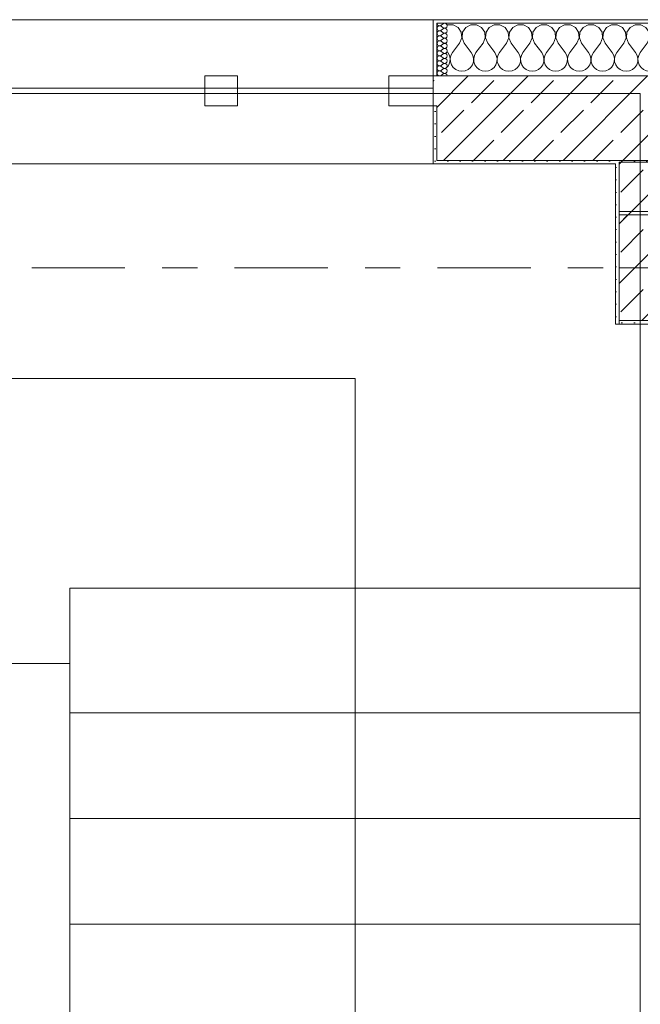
# Model space of a CAD drawing. Header units: metres. Extents: x -3.6 to 85.2, y -11 to 16.8.
# Tile 480 of 508: x 49.1 to 50.8, y 11.1 to 13.9. Entities that reach past the tile are written whole.
import ezdxf

# ---------------------------------------------------------------- set-up
doc = ezdxf.new("R2010")
doc.units = ezdxf.units.M
doc.header["$MEASUREMENT"] = 0
doc.linetypes.add('Achse', pattern=[0.2, 0.1, -0.05, 0, -0.05])
doc.linetypes.add('Strichlinie doppelt', pattern=[0.546806, 0.264583, -0.105833, 0.070556, -0.105833])
for name, color, linetype in [('451 - Universal.Achsen Raster', 7, 'Continuous'), ('604 - Struktur.Wand Aussen', 7, 'Continuous'), ('605 - Struktur.Wand Innen', 7, 'Continuous'), ('607 - Struktur.Stütze', 7, 'Continuous'), ('608 - Struktur.Träger', 7, 'Continuous'), ('610 - Struktur.Treppe_ Rampe', 7, 'Continuous'), ('613 - Struktur.Fassade', 7, 'Continuous')]:
    doc.layers.add(name, color=color, linetype=linetype)
pattern_1 = [(45, (0, 0), (-0.08485281, 0.08485281), []), (45, (-0.04243, 0.04243), (-0.08485281, 0.08485281), [0.09, -0.03])]
pattern_2 = [(45, (0, 0), (-0.01767767, 0.01767767), [0, -0.025])]
pattern_3 = [(0, (0, 0), (0, 0.08660254), [0, -0.05]), (0, (0.025, 0.0433), (0, 0.08660254), [0, -0.05])]

# ---------------------------------------------------------------- blocks, each defined once
blk = doc.blocks.new('*X78')
at = {"layer": '604 - Struktur.Wand Aussen', "color": 7, "linetype": 'Continuous', "lineweight": 5}
for p, q in [((50.3081, 13.8407), (50.292, 13.8407)), ((50.3224, 13.833), (50.3081, 13.8407)), ((50.3314, 13.8195), (50.3224, 13.833)), ((50.3442, 13.833), (50.3352, 13.8195)), ((50.3585, 13.8407), (50.3442, 13.833)), ((50.3748, 13.8407), (50.3585, 13.8407)), ((50.3891, 13.833), (50.3748, 13.8407)), ((50.3981, 13.8195), (50.3891, 13.833)), ((50.4109, 13.833), (50.4019, 13.8195)), ((50.4252, 13.8407), (50.4109, 13.833)), ((50.4415, 13.8407), (50.4252, 13.8407)), ((50.4558, 13.833), (50.4415, 13.8407)), ((50.4648, 13.8195), (50.4558, 13.833)), ((50.4776, 13.833), (50.4686, 13.8195)), ((50.4919, 13.8407), (50.4776, 13.833)), ((50.5081, 13.8407), (50.4919, 13.8407)), ((50.5224, 13.833), (50.5081, 13.8407)), ((50.5314, 13.8195), (50.5224, 13.833)), ((50.5442, 13.833), (50.5352, 13.8195)), ((50.5585, 13.8407), (50.5442, 13.833)), ((50.5748, 13.8407), (50.5585, 13.8407)), ((50.5891, 13.833), (50.5748, 13.8407)), ((50.5981, 13.8195), (50.5891, 13.833)), ((50.6109, 13.833), (50.6019, 13.8195)), ((50.6252, 13.8407), (50.6109, 13.833)), ((50.6415, 13.8407), (50.6252, 13.8407)), ((50.6558, 13.833), (50.6415, 13.8407)), ((50.6648, 13.8195), (50.6558, 13.833)), ((50.6776, 13.833), (50.6686, 13.8195)), ((50.6919, 13.8407), (50.6776, 13.833)), ((50.7081, 13.8407), (50.6919, 13.8407)), ((50.7224, 13.833), (50.7081, 13.8407)), ((50.7314, 13.8195), (50.7224, 13.833)), ((50.7442, 13.833), (50.7352, 13.8195)), ((50.7585, 13.8407), (50.7442, 13.833)), ((50.7748, 13.8407), (50.7585, 13.8407)), ((50.7891, 13.833), (50.7748, 13.8407)), ((50.7981, 13.8195), (50.7891, 13.833)), ((50.8109, 13.833), (50.8019, 13.8195)), ((50.8252, 13.8407), (50.8109, 13.833)), ((50.8415, 13.8407), (50.8252, 13.8407)), ((50.8558, 13.833), (50.8415, 13.8407)), ((50.8648, 13.8195), (50.8558, 13.833)), ((50.8776, 13.833), (50.8686, 13.8195)), ((50.8919, 13.8407), (50.8776, 13.833)), ((50.9081, 13.8407), (50.8919, 13.8407)), ((50.9224, 13.833), (50.9081, 13.8407)), ((50.9314, 13.8195), (50.9224, 13.833)), ((50.9442, 13.833), (50.9352, 13.8195)), ((50.9585, 13.8407), (50.9442, 13.833)), ((50.9748, 13.8407), (50.9585, 13.8407)), ((50.9891, 13.833), (50.9748, 13.8407)), ((50.9981, 13.8195), (50.9891, 13.833)), ((51.0109, 13.833), (51.0019, 13.8195)), ((51.0252, 13.8407), (51.0109, 13.833)), ((51.0415, 13.8407), (51.0252, 13.8407)), ((51.0558, 13.833), (51.0415, 13.8407)), ((51.0648, 13.8195), (51.0558, 13.833)), ((51.0776, 13.833), (51.0686, 13.8195)), ((51.0919, 13.8407), (51.0776, 13.833)), ((51.1081, 13.8407), (51.0919, 13.8407)), ((51.1224, 13.833), (51.1081, 13.8407)), ((51.1314, 13.8195), (51.1224, 13.833)), ((51.1442, 13.833), (51.1352, 13.8195)), ((51.1585, 13.8407), (51.1442, 13.833)), ((51.1748, 13.8407), (51.1585, 13.8407)), ((51.1891, 13.833), (51.1748, 13.8407)), ((51.1981, 13.8195), (51.1891, 13.833)), ((51.2109, 13.833), (51.2019, 13.8195)), ((51.2252, 13.8407), (51.2109, 13.833)), ((51.2415, 13.8407), (51.2252, 13.8407)), ((51.2558, 13.833), (51.2415, 13.8407)), ((51.2648, 13.8195), (51.2558, 13.833)), ((51.2776, 13.833), (51.2686, 13.8195)), ((51.2919, 13.8407), (51.2776, 13.833)), ((51.3081, 13.8407), (51.2919, 13.8407)), ((51.3224, 13.833), (51.3081, 13.8407)), ((51.3314, 13.8195), (51.3224, 13.833)), ((51.3442, 13.833), (51.3352, 13.8195)), ((51.3585, 13.8407), (51.3442, 13.833)), ((51.3748, 13.8407), (51.3585, 13.8407)), ((51.3891, 13.833), (51.3748, 13.8407)), ((51.3981, 13.8195), (51.3891, 13.833)), ((51.4109, 13.833), (51.4019, 13.8195)), ((51.4252, 13.8407), (51.4109, 13.833)), ((51.4415, 13.8407), (51.4252, 13.8407)), ((51.4558, 13.833), (51.4415, 13.8407)), ((51.4648, 13.8195), (51.4558, 13.833)), ((51.4776, 13.833), (51.4686, 13.8195)), ((51.4919, 13.8407), (51.4776, 13.833)), ((51.5081, 13.8407), (51.4919, 13.8407)), ((51.5224, 13.833), (51.5081, 13.8407)), ((51.525, 13.8291), (51.5224, 13.833)), ((50.3267, 13.7883), (50.333, 13.8033)), ((50.333, 13.8033), (50.3314, 13.8195)), ((50.3352, 13.8195), (50.3337, 13.8033)), ((50.3337, 13.8033), (50.34, 13.7883)), ((50.3933, 13.7883), (50.3996, 13.8033)), ((50.3996, 13.8033), (50.3981, 13.8195)), ((50.4019, 13.8195), (50.4004, 13.8033)), ((50.4004, 13.8033), (50.4067, 13.7883)), ((50.46, 13.7883), (50.4663, 13.8033)), ((50.4663, 13.8033), (50.4648, 13.8195)), ((50.4686, 13.8195), (50.467, 13.8033)), ((50.467, 13.8033), (50.4733, 13.7883)), ((50.5267, 13.7883), (50.533, 13.8033)), ((50.533, 13.8033), (50.5314, 13.8195)), ((50.5352, 13.8195), (50.5337, 13.8033)), ((50.5337, 13.8033), (50.54, 13.7883)), ((50.5933, 13.7883), (50.5996, 13.8033)), ((50.5996, 13.8033), (50.5981, 13.8195)), ((50.6019, 13.8195), (50.6004, 13.8033)), ((50.6004, 13.8033), (50.6067, 13.7883)), ((50.66, 13.7883), (50.6663, 13.8033)), ((50.6663, 13.8033), (50.6648, 13.8195)), ((50.6686, 13.8195), (50.667, 13.8033)), ((50.667, 13.8033), (50.6733, 13.7883)), ((50.7267, 13.7883), (50.733, 13.8033)), ((50.733, 13.8033), (50.7314, 13.8195)), ((50.7352, 13.8195), (50.7337, 13.8033)), ((50.7337, 13.8033), (50.74, 13.7883)), ((50.7933, 13.7883), (50.7996, 13.8033)), ((50.7996, 13.8033), (50.7981, 13.8195)), ((50.8019, 13.8195), (50.8004, 13.8033)), ((50.8004, 13.8033), (50.8067, 13.7883)), ((50.86, 13.7883), (50.8663, 13.8033)), ((50.8663, 13.8033), (50.8648, 13.8195)), ((50.8686, 13.8195), (50.867, 13.8033)), ((50.867, 13.8033), (50.8733, 13.7883)), ((50.9267, 13.7883), (50.933, 13.8033)), ((50.933, 13.8033), (50.9314, 13.8195)), ((50.9352, 13.8195), (50.9337, 13.8033)), ((50.9337, 13.8033), (50.94, 13.7883)), ((50.9933, 13.7883), (50.9996, 13.8033)), ((50.9996, 13.8033), (50.9981, 13.8195)), ((51.0019, 13.8195), (51.0004, 13.8033)), ((51.0004, 13.8033), (51.0067, 13.7883)), ((51.06, 13.7883), (51.0663, 13.8033)), ((51.0663, 13.8033), (51.0648, 13.8195)), ((51.0686, 13.8195), (51.067, 13.8033)), ((51.067, 13.8033), (51.0733, 13.7883)), ((51.1267, 13.7883), (51.133, 13.8033)), ((51.133, 13.8033), (51.1314, 13.8195)), ((51.1352, 13.8195), (51.1337, 13.8033)), ((51.1337, 13.8033), (51.14, 13.7883)), ((51.1933, 13.7883), (51.1996, 13.8033)), ((51.1996, 13.8033), (51.1981, 13.8195)), ((51.2019, 13.8195), (51.2004, 13.8033)), ((51.2004, 13.8033), (51.2067, 13.7883)), ((51.26, 13.7883), (51.2663, 13.8033)), ((51.2663, 13.8033), (51.2648, 13.8195)), ((51.2686, 13.8195), (51.267, 13.8033)), ((51.267, 13.8033), (51.2733, 13.7883)), ((51.3267, 13.7883), (51.333, 13.8033)), ((51.333, 13.8033), (51.3314, 13.8195)), ((51.3352, 13.8195), (51.3337, 13.8033)), ((51.3337, 13.8033), (51.34, 13.7883)), ((51.3933, 13.7883), (51.3996, 13.8033)), ((51.3996, 13.8033), (51.3981, 13.8195)), ((51.4019, 13.8195), (51.4004, 13.8033)), ((51.4004, 13.8033), (51.4067, 13.7883)), ((51.46, 13.7883), (51.4663, 13.8033)), ((51.4663, 13.8033), (51.4648, 13.8195)), ((51.4686, 13.8195), (51.467, 13.8033)), ((51.467, 13.8033), (51.4733, 13.7883)), ((50.3267, 13.7883), (50.3067, 13.7617)), ((50.34, 13.7883), (50.36, 13.7617)), ((50.3933, 13.7883), (50.3733, 13.7617)), ((50.4067, 13.7883), (50.4267, 13.7617)), ((50.46, 13.7883), (50.44, 13.7617)), ((50.4733, 13.7883), (50.4933, 13.7617)), ((50.5267, 13.7883), (50.5067, 13.7617)), ((50.54, 13.7883), (50.56, 13.7617)), ((50.5933, 13.7883), (50.5733, 13.7617)), ((50.6067, 13.7883), (50.6267, 13.7617)), ((50.66, 13.7883), (50.64, 13.7617)), ((50.6733, 13.7883), (50.6933, 13.7617)), ((50.7267, 13.7883), (50.7067, 13.7617)), ((50.74, 13.7883), (50.76, 13.7617)), ((50.7933, 13.7883), (50.7733, 13.7617)), ((50.8067, 13.7883), (50.8267, 13.7617)), ((50.86, 13.7883), (50.84, 13.7617)), ((50.8733, 13.7883), (50.8933, 13.7617)), ((50.9267, 13.7883), (50.9067, 13.7617)), ((50.94, 13.7883), (50.96, 13.7617)), ((50.9933, 13.7883), (50.9733, 13.7617)), ((51.0067, 13.7883), (51.0267, 13.7617)), ((51.06, 13.7883), (51.04, 13.7617)), ((51.0733, 13.7883), (51.0933, 13.7617)), ((51.1267, 13.7883), (51.1067, 13.7617)), ((51.14, 13.7883), (51.16, 13.7617)), ((51.1933, 13.7883), (51.1733, 13.7617)), ((51.2067, 13.7883), (51.2267, 13.7617)), ((51.26, 13.7883), (51.24, 13.7617)), ((51.2733, 13.7883), (51.2933, 13.7617)), ((51.3267, 13.7883), (51.3067, 13.7617)), ((51.34, 13.7883), (51.36, 13.7617)), ((51.3933, 13.7883), (51.3733, 13.7617)), ((51.4067, 13.7883), (51.4267, 13.7617)), ((51.46, 13.7883), (51.44, 13.7617)), ((51.4733, 13.7883), (51.4933, 13.7617)), ((51.525, 13.7861), (51.5067, 13.7617)), ((50.292, 13.7635), (50.2933, 13.7617)), ((50.2978, 13.7536), (50.2933, 13.7617)), ((50.2999, 13.7447), (50.2978, 13.7536)), ((50.2994, 13.7355), (50.2999, 13.7447)), ((50.3022, 13.7536), (50.3001, 13.7447)), ((50.3001, 13.7447), (50.3006, 13.7355)), ((50.3067, 13.7617), (50.3022, 13.7536)), ((50.3645, 13.7536), (50.36, 13.7617)), ((50.3665, 13.7447), (50.3645, 13.7536)), ((50.3661, 13.7355), (50.3665, 13.7447)), ((50.3689, 13.7536), (50.3668, 13.7447)), ((50.3668, 13.7447), (50.3672, 13.7355)), ((50.3733, 13.7617), (50.3689, 13.7536)), ((50.4311, 13.7536), (50.4267, 13.7617)), ((50.4332, 13.7447), (50.4311, 13.7536)), ((50.4328, 13.7355), (50.4332, 13.7447)), ((50.4355, 13.7536), (50.4335, 13.7447)), ((50.4335, 13.7447), (50.4339, 13.7355)), ((50.44, 13.7617), (50.4355, 13.7536)), ((50.4978, 13.7536), (50.4933, 13.7617)), ((50.4999, 13.7447), (50.4978, 13.7536)), ((50.4994, 13.7355), (50.4999, 13.7447)), ((50.5022, 13.7536), (50.5001, 13.7447)), ((50.5001, 13.7447), (50.5006, 13.7355)), ((50.5067, 13.7617), (50.5022, 13.7536)), ((50.5645, 13.7536), (50.56, 13.7617)), ((50.5665, 13.7447), (50.5645, 13.7536)), ((50.5661, 13.7355), (50.5665, 13.7447)), ((50.5689, 13.7536), (50.5668, 13.7447)), ((50.5668, 13.7447), (50.5672, 13.7355)), ((50.5733, 13.7617), (50.5689, 13.7536)), ((50.6311, 13.7536), (50.6267, 13.7617)), ((50.6332, 13.7447), (50.6311, 13.7536)), ((50.6328, 13.7355), (50.6332, 13.7447)), ((50.6355, 13.7536), (50.6335, 13.7447)), ((50.6335, 13.7447), (50.6339, 13.7355)), ((50.64, 13.7617), (50.6355, 13.7536)), ((50.6978, 13.7536), (50.6933, 13.7617)), ((50.6999, 13.7447), (50.6978, 13.7536)), ((50.6994, 13.7355), (50.6999, 13.7447)), ((50.7022, 13.7536), (50.7001, 13.7447)), ((50.7001, 13.7447), (50.7006, 13.7355)), ((50.7067, 13.7617), (50.7022, 13.7536)), ((50.7645, 13.7536), (50.76, 13.7617)), ((50.7665, 13.7447), (50.7645, 13.7536)), ((50.7661, 13.7355), (50.7665, 13.7447)), ((50.7689, 13.7536), (50.7668, 13.7447)), ((50.7668, 13.7447), (50.7672, 13.7355)), ((50.7733, 13.7617), (50.7689, 13.7536)), ((50.8311, 13.7536), (50.8267, 13.7617)), ((50.8332, 13.7447), (50.8311, 13.7536)), ((50.8328, 13.7355), (50.8332, 13.7447)), ((50.8355, 13.7536), (50.8335, 13.7447)), ((50.8335, 13.7447), (50.8339, 13.7355)), ((50.84, 13.7617), (50.8355, 13.7536)), ((50.8978, 13.7536), (50.8933, 13.7617)), ((50.8999, 13.7447), (50.8978, 13.7536)), ((50.8994, 13.7355), (50.8999, 13.7447)), ((50.9022, 13.7536), (50.9001, 13.7447)), ((50.9001, 13.7447), (50.9006, 13.7355)), ((50.9067, 13.7617), (50.9022, 13.7536)), ((50.9645, 13.7536), (50.96, 13.7617)), ((50.9665, 13.7447), (50.9645, 13.7536)), ((50.9661, 13.7355), (50.9665, 13.7447)), ((50.9689, 13.7536), (50.9668, 13.7447)), ((50.9668, 13.7447), (50.9672, 13.7355)), ((50.9733, 13.7617), (50.9689, 13.7536)), ((51.0311, 13.7536), (51.0267, 13.7617)), ((51.0332, 13.7447), (51.0311, 13.7536)), ((51.0328, 13.7355), (51.0332, 13.7447)), ((51.0355, 13.7536), (51.0335, 13.7447)), ((51.0335, 13.7447), (51.0339, 13.7355)), ((51.04, 13.7617), (51.0355, 13.7536)), ((51.0978, 13.7536), (51.0933, 13.7617)), ((51.0999, 13.7447), (51.0978, 13.7536)), ((51.0994, 13.7355), (51.0999, 13.7447)), ((51.1022, 13.7536), (51.1001, 13.7447)), ((51.1001, 13.7447), (51.1006, 13.7355)), ((51.1067, 13.7617), (51.1022, 13.7536)), ((51.1645, 13.7536), (51.16, 13.7617)), ((51.1665, 13.7447), (51.1645, 13.7536)), ((51.1661, 13.7355), (51.1665, 13.7447)), ((51.1689, 13.7536), (51.1668, 13.7447)), ((51.1668, 13.7447), (51.1672, 13.7355)), ((51.1733, 13.7617), (51.1689, 13.7536)), ((51.2311, 13.7536), (51.2267, 13.7617)), ((51.2332, 13.7447), (51.2311, 13.7536)), ((51.2328, 13.7355), (51.2332, 13.7447)), ((51.2355, 13.7536), (51.2335, 13.7447)), ((51.2335, 13.7447), (51.2339, 13.7355)), ((51.24, 13.7617), (51.2355, 13.7536)), ((51.2978, 13.7536), (51.2933, 13.7617)), ((51.2999, 13.7447), (51.2978, 13.7536)), ((51.2994, 13.7355), (51.2999, 13.7447)), ((51.3022, 13.7536), (51.3001, 13.7447)), ((51.3001, 13.7447), (51.3006, 13.7355)), ((51.3067, 13.7617), (51.3022, 13.7536)), ((51.3645, 13.7536), (51.36, 13.7617)), ((51.3665, 13.7447), (51.3645, 13.7536)), ((51.3661, 13.7355), (51.3665, 13.7447)), ((51.3689, 13.7536), (51.3668, 13.7447)), ((51.3668, 13.7447), (51.3672, 13.7355)), ((51.3733, 13.7617), (51.3689, 13.7536)), ((51.4311, 13.7536), (51.4267, 13.7617)), ((51.4332, 13.7447), (51.4311, 13.7536)), ((51.4328, 13.7355), (51.4332, 13.7447)), ((51.4355, 13.7536), (51.4335, 13.7447)), ((51.4335, 13.7447), (51.4339, 13.7355)), ((51.44, 13.7617), (51.4355, 13.7536)), ((51.4978, 13.7536), (51.4933, 13.7617)), ((51.4999, 13.7447), (51.4978, 13.7536)), ((51.4994, 13.7355), (51.4999, 13.7447)), ((51.5022, 13.7536), (51.5001, 13.7447)), ((51.5001, 13.7447), (51.5006, 13.7355)), ((51.5067, 13.7617), (51.5022, 13.7536)), ((50.292, 13.7202), (50.2965, 13.7268)), ((50.2965, 13.7268), (50.2994, 13.7355)), ((50.3006, 13.7355), (50.3035, 13.7268)), ((50.3035, 13.7268), (50.3087, 13.7192)), ((50.3087, 13.7192), (50.3158, 13.7133)), ((50.3158, 13.7133), (50.3242, 13.7096)), ((50.3424, 13.7096), (50.3509, 13.7133)), ((50.3509, 13.7133), (50.3579, 13.7192)), ((50.3579, 13.7192), (50.3631, 13.7268)), ((50.3631, 13.7268), (50.3661, 13.7355)), ((50.3672, 13.7355), (50.3702, 13.7268)), ((50.3702, 13.7268), (50.3754, 13.7192)), ((50.3754, 13.7192), (50.3825, 13.7133)), ((50.3825, 13.7133), (50.3909, 13.7096)), ((50.4091, 13.7096), (50.4175, 13.7133)), ((50.4175, 13.7133), (50.4246, 13.7192)), ((50.4246, 13.7192), (50.4298, 13.7268)), ((50.4298, 13.7268), (50.4328, 13.7355)), ((50.4339, 13.7355), (50.4369, 13.7268)), ((50.4369, 13.7268), (50.4421, 13.7192)), ((50.4421, 13.7192), (50.4491, 13.7133)), ((50.4491, 13.7133), (50.4576, 13.7096)), ((50.4758, 13.7096), (50.4842, 13.7133)), ((50.4842, 13.7133), (50.4913, 13.7192)), ((50.4913, 13.7192), (50.4965, 13.7268)), ((50.4965, 13.7268), (50.4994, 13.7355)), ((50.5006, 13.7355), (50.5035, 13.7268)), ((50.5035, 13.7268), (50.5087, 13.7192)), ((50.5087, 13.7192), (50.5158, 13.7133)), ((50.5158, 13.7133), (50.5242, 13.7096)), ((50.5424, 13.7096), (50.5509, 13.7133)), ((50.5509, 13.7133), (50.5579, 13.7192)), ((50.5579, 13.7192), (50.5631, 13.7268)), ((50.5631, 13.7268), (50.5661, 13.7355)), ((50.5672, 13.7355), (50.5702, 13.7268)), ((50.5702, 13.7268), (50.5754, 13.7192)), ((50.5754, 13.7192), (50.5825, 13.7133)), ((50.5825, 13.7133), (50.5909, 13.7096)), ((50.6091, 13.7096), (50.6175, 13.7133)), ((50.6175, 13.7133), (50.6246, 13.7192)), ((50.6246, 13.7192), (50.6298, 13.7268)), ((50.6298, 13.7268), (50.6328, 13.7355)), ((50.6339, 13.7355), (50.6369, 13.7268)), ((50.6369, 13.7268), (50.6421, 13.7192)), ((50.6421, 13.7192), (50.6491, 13.7133)), ((50.6491, 13.7133), (50.6576, 13.7096)), ((50.6758, 13.7096), (50.6842, 13.7133)), ((50.6842, 13.7133), (50.6913, 13.7192)), ((50.6913, 13.7192), (50.6965, 13.7268)), ((50.6965, 13.7268), (50.6994, 13.7355)), ((50.7006, 13.7355), (50.7035, 13.7268)), ((50.7035, 13.7268), (50.7087, 13.7192)), ((50.7087, 13.7192), (50.7158, 13.7133)), ((50.7158, 13.7133), (50.7242, 13.7096)), ((50.7424, 13.7096), (50.7509, 13.7133)), ((50.7509, 13.7133), (50.7579, 13.7192)), ((50.7579, 13.7192), (50.7631, 13.7268)), ((50.7631, 13.7268), (50.7661, 13.7355)), ((50.7672, 13.7355), (50.7702, 13.7268)), ((50.7702, 13.7268), (50.7754, 13.7192)), ((50.7754, 13.7192), (50.7825, 13.7133)), ((50.7825, 13.7133), (50.7909, 13.7096)), ((50.8091, 13.7096), (50.8175, 13.7133)), ((50.8175, 13.7133), (50.8246, 13.7192)), ((50.8246, 13.7192), (50.8298, 13.7268)), ((50.8298, 13.7268), (50.8328, 13.7355)), ((50.8339, 13.7355), (50.8369, 13.7268)), ((50.8369, 13.7268), (50.8421, 13.7192)), ((50.8421, 13.7192), (50.8491, 13.7133)), ((50.8491, 13.7133), (50.8576, 13.7096)), ((50.8758, 13.7096), (50.8842, 13.7133)), ((50.8842, 13.7133), (50.8913, 13.7192)), ((50.8913, 13.7192), (50.8965, 13.7268)), ((50.8965, 13.7268), (50.8994, 13.7355)), ((50.9006, 13.7355), (50.9035, 13.7268)), ((50.9035, 13.7268), (50.9087, 13.7192)), ((50.9087, 13.7192), (50.9158, 13.7133)), ((50.9158, 13.7133), (50.9242, 13.7096)), ((50.9424, 13.7096), (50.9509, 13.7133)), ((50.9509, 13.7133), (50.9579, 13.7192)), ((50.9579, 13.7192), (50.9631, 13.7268)), ((50.9631, 13.7268), (50.9661, 13.7355)), ((50.9672, 13.7355), (50.9702, 13.7268)), ((50.9702, 13.7268), (50.9754, 13.7192)), ((50.9754, 13.7192), (50.9825, 13.7133)), ((50.9825, 13.7133), (50.9909, 13.7096)), ((51.0091, 13.7096), (51.0175, 13.7133)), ((51.0175, 13.7133), (51.0246, 13.7192)), ((51.0246, 13.7192), (51.0298, 13.7268)), ((51.0298, 13.7268), (51.0328, 13.7355)), ((51.0339, 13.7355), (51.0369, 13.7268)), ((51.0369, 13.7268), (51.0421, 13.7192)), ((51.0421, 13.7192), (51.0491, 13.7133)), ((51.0491, 13.7133), (51.0576, 13.7096)), ((51.0758, 13.7096), (51.0842, 13.7133)), ((51.0842, 13.7133), (51.0913, 13.7192)), ((51.0913, 13.7192), (51.0965, 13.7268)), ((51.0965, 13.7268), (51.0994, 13.7355)), ((51.1006, 13.7355), (51.1035, 13.7268)), ((51.1035, 13.7268), (51.1087, 13.7192)), ((51.1087, 13.7192), (51.1158, 13.7133)), ((51.1158, 13.7133), (51.1242, 13.7096)), ((51.1424, 13.7096), (51.1509, 13.7133)), ((51.1509, 13.7133), (51.1579, 13.7192)), ((51.1579, 13.7192), (51.1631, 13.7268)), ((51.1631, 13.7268), (51.1661, 13.7355)), ((51.1672, 13.7355), (51.1702, 13.7268)), ((51.1702, 13.7268), (51.1754, 13.7192)), ((51.1754, 13.7192), (51.1825, 13.7133)), ((51.1825, 13.7133), (51.1909, 13.7096)), ((51.2091, 13.7096), (51.2175, 13.7133)), ((51.2175, 13.7133), (51.2246, 13.7192)), ((51.2246, 13.7192), (51.2298, 13.7268)), ((51.2298, 13.7268), (51.2328, 13.7355)), ((51.2339, 13.7355), (51.2369, 13.7268)), ((51.2369, 13.7268), (51.2421, 13.7192)), ((51.2421, 13.7192), (51.2491, 13.7133)), ((51.2491, 13.7133), (51.2576, 13.7096)), ((51.2758, 13.7096), (51.2842, 13.7133)), ((51.2842, 13.7133), (51.2913, 13.7192)), ((51.2913, 13.7192), (51.2965, 13.7268)), ((51.2965, 13.7268), (51.2994, 13.7355)), ((51.3006, 13.7355), (51.3035, 13.7268)), ((51.3035, 13.7268), (51.3087, 13.7192)), ((51.3087, 13.7192), (51.3158, 13.7133)), ((51.3158, 13.7133), (51.3242, 13.7096)), ((51.3424, 13.7096), (51.3509, 13.7133)), ((51.3509, 13.7133), (51.3579, 13.7192)), ((51.3579, 13.7192), (51.3631, 13.7268)), ((51.3631, 13.7268), (51.3661, 13.7355)), ((51.3672, 13.7355), (51.3702, 13.7268)), ((51.3702, 13.7268), (51.3754, 13.7192)), ((51.3754, 13.7192), (51.3825, 13.7133)), ((51.3825, 13.7133), (51.3909, 13.7096)), ((51.4091, 13.7096), (51.4175, 13.7133)), ((51.4175, 13.7133), (51.4246, 13.7192)), ((51.4246, 13.7192), (51.4298, 13.7268)), ((51.4298, 13.7268), (51.4328, 13.7355)), ((51.4339, 13.7355), (51.4369, 13.7268)), ((51.4369, 13.7268), (51.4421, 13.7192)), ((51.4421, 13.7192), (51.4491, 13.7133)), ((51.4491, 13.7133), (51.4576, 13.7096)), ((51.4758, 13.7096), (51.4842, 13.7133)), ((51.4842, 13.7133), (51.4913, 13.7192)), ((51.4913, 13.7192), (51.4965, 13.7268)), ((51.4965, 13.7268), (51.4994, 13.7355)), ((51.5006, 13.7355), (51.5035, 13.7268)), ((51.5035, 13.7268), (51.5087, 13.7192)), ((51.5087, 13.7192), (51.5158, 13.7133)), ((51.5158, 13.7133), (51.5242, 13.7096)), ((50.3242, 13.7096), (50.3333, 13.7083)), ((50.3333, 13.7083), (50.3424, 13.7096)), ((50.3909, 13.7096), (50.4, 13.7083)), ((50.4, 13.7083), (50.4091, 13.7096)), ((50.4576, 13.7096), (50.4667, 13.7083)), ((50.4667, 13.7083), (50.4758, 13.7096)), ((50.5242, 13.7096), (50.5333, 13.7083)), ((50.5333, 13.7083), (50.5424, 13.7096)), ((50.5909, 13.7096), (50.6, 13.7083)), ((50.6, 13.7083), (50.6091, 13.7096)), ((50.6576, 13.7096), (50.6667, 13.7083)), ((50.6667, 13.7083), (50.6758, 13.7096)), ((50.7242, 13.7096), (50.7333, 13.7083)), ((50.7333, 13.7083), (50.7424, 13.7096)), ((50.7909, 13.7096), (50.8, 13.7083)), ((50.8, 13.7083), (50.8091, 13.7096)), ((50.8576, 13.7096), (50.8667, 13.7083)), ((50.8667, 13.7083), (50.8758, 13.7096)), ((50.9242, 13.7096), (50.9333, 13.7083)), ((50.9333, 13.7083), (50.9424, 13.7096)), ((50.9909, 13.7096), (51, 13.7083)), ((51, 13.7083), (51.0091, 13.7096)), ((51.0576, 13.7096), (51.0667, 13.7083)), ((51.0667, 13.7083), (51.0758, 13.7096)), ((51.1242, 13.7096), (51.1333, 13.7083)), ((51.1333, 13.7083), (51.1424, 13.7096)), ((51.1909, 13.7096), (51.2, 13.7083)), ((51.2, 13.7083), (51.2091, 13.7096)), ((51.2576, 13.7096), (51.2667, 13.7083)), ((51.2667, 13.7083), (51.2758, 13.7096)), ((51.3242, 13.7096), (51.3333, 13.7083)), ((51.3333, 13.7083), (51.3424, 13.7096)), ((51.3909, 13.7096), (51.4, 13.7083)), ((51.4, 13.7083), (51.4091, 13.7096)), ((51.4576, 13.7096), (51.4667, 13.7083)), ((51.4667, 13.7083), (51.4758, 13.7096)), ((51.5242, 13.7096), (51.525, 13.7095))]:
    blk.add_line(p, q, dxfattribs=at)
blk = doc.blocks.new('*X112')
at = {"layer": '604 - Struktur.Wand Aussen', "color": 7, "linetype": 'Continuous', "lineweight": 5}
for p, q in [((50.2627, 13.845), (50.263, 13.843)), ((50.263, 13.8327), (50.2627, 13.8307)), ((50.2627, 13.8307), (50.263, 13.8288)), ((50.263, 13.843), (50.2638, 13.8412)), ((50.2638, 13.8345), (50.263, 13.8327)), ((50.263, 13.8288), (50.2638, 13.827)), ((50.2638, 13.8412), (50.265, 13.8397)), ((50.265, 13.836), (50.2638, 13.8345)), ((50.2638, 13.827), (50.265, 13.8254)), ((50.265, 13.8397), (50.2667, 13.8386)), ((50.2667, 13.8371), (50.265, 13.836)), ((50.265, 13.8254), (50.2667, 13.8243)), ((50.2667, 13.8386), (50.2685, 13.838)), ((50.2685, 13.8377), (50.2667, 13.8371)), ((50.2667, 13.8243), (50.2685, 13.8237)), ((50.2685, 13.8234), (50.2667, 13.8228)), ((50.2685, 13.838), (50.2705, 13.8379)), ((50.2705, 13.8378), (50.2685, 13.8377)), ((50.2685, 13.8237), (50.2705, 13.8236)), ((50.2705, 13.8235), (50.2685, 13.8234)), ((50.2705, 13.8379), (50.2724, 13.8383)), ((50.2724, 13.8374), (50.2705, 13.8378)), ((50.2705, 13.8236), (50.2724, 13.824)), ((50.2724, 13.8231), (50.2705, 13.8235)), ((50.2724, 13.8383), (50.2741, 13.8393)), ((50.2741, 13.8364), (50.2724, 13.8374)), ((50.2724, 13.824), (50.2741, 13.825)), ((50.2798, 13.8436), (50.2741, 13.8393)), ((50.2798, 13.8321), (50.2741, 13.8364)), ((50.2798, 13.8293), (50.2741, 13.825)), ((50.2835, 13.845), (50.2798, 13.8436)), ((50.2798, 13.8321), (50.2835, 13.8307)), ((50.2835, 13.8307), (50.2798, 13.8293)), ((50.2873, 13.8442), (50.2835, 13.845)), ((50.2835, 13.8307), (50.2873, 13.8315)), ((50.2873, 13.83), (50.2835, 13.8307)), ((50.2902, 13.8416), (50.2873, 13.8442)), ((50.2873, 13.8315), (50.2902, 13.8341)), ((50.2902, 13.8273), (50.2873, 13.83)), ((50.2913, 13.8379), (50.2902, 13.8416)), ((50.2902, 13.8341), (50.2913, 13.8379)), ((50.2913, 13.8236), (50.2902, 13.8273)), ((50.2902, 13.8198), (50.2913, 13.8236)), ((50.263, 13.8184), (50.2627, 13.8164)), ((50.2627, 13.8164), (50.263, 13.8145)), ((50.263, 13.8041), (50.2627, 13.8021)), ((50.2627, 13.8021), (50.263, 13.8002)), ((50.2638, 13.8202), (50.263, 13.8184)), ((50.263, 13.8145), (50.2638, 13.8127)), ((50.2638, 13.8059), (50.263, 13.8041)), ((50.263, 13.8002), (50.2638, 13.7984)), ((50.265, 13.8217), (50.2638, 13.8202)), ((50.2638, 13.8127), (50.265, 13.8112)), ((50.265, 13.8074), (50.2638, 13.8059)), ((50.2638, 13.7984), (50.265, 13.7969)), ((50.2667, 13.8228), (50.265, 13.8217)), ((50.265, 13.8112), (50.2667, 13.81)), ((50.2667, 13.8085), (50.265, 13.8074)), ((50.265, 13.7969), (50.2667, 13.7958)), ((50.2667, 13.81), (50.2685, 13.8094)), ((50.2685, 13.8092), (50.2667, 13.8085)), ((50.2667, 13.7958), (50.2685, 13.7951)), ((50.2685, 13.8094), (50.2705, 13.8093)), ((50.2705, 13.8093), (50.2685, 13.8092)), ((50.2705, 13.8093), (50.2724, 13.8098)), ((50.2724, 13.8088), (50.2705, 13.8093)), ((50.2705, 13.795), (50.2724, 13.7955)), ((50.2741, 13.8221), (50.2724, 13.8231)), ((50.2724, 13.8098), (50.2741, 13.8107)), ((50.2741, 13.8079), (50.2724, 13.8088)), ((50.2724, 13.7955), (50.2741, 13.7964)), ((50.2798, 13.8179), (50.2741, 13.8221)), ((50.2798, 13.815), (50.2741, 13.8107)), ((50.2798, 13.8036), (50.2741, 13.8079)), ((50.2798, 13.8007), (50.2741, 13.7964)), ((50.2798, 13.8179), (50.2835, 13.8165)), ((50.2835, 13.8164), (50.2798, 13.815)), ((50.2798, 13.8036), (50.2835, 13.8022)), ((50.2835, 13.8021), (50.2798, 13.8007)), ((50.2835, 13.8165), (50.2873, 13.8172)), ((50.2873, 13.8157), (50.2835, 13.8164)), ((50.2835, 13.8022), (50.2873, 13.8029)), ((50.2873, 13.8014), (50.2835, 13.8021)), ((50.2873, 13.8172), (50.2902, 13.8198)), ((50.2902, 13.813), (50.2873, 13.8157)), ((50.2873, 13.8029), (50.2902, 13.8055)), ((50.2902, 13.7988), (50.2873, 13.8014)), ((50.2913, 13.8093), (50.2902, 13.813)), ((50.2902, 13.8055), (50.2913, 13.8093)), ((50.2913, 13.795), (50.2902, 13.7988)), ((50.263, 13.7898), (50.2627, 13.7879)), ((50.2627, 13.7879), (50.263, 13.7859)), ((50.263, 13.7755), (50.2627, 13.7736)), ((50.2627, 13.7736), (50.263, 13.7716)), ((50.2638, 13.7916), (50.263, 13.7898)), ((50.263, 13.7859), (50.2638, 13.7841)), ((50.2638, 13.7773), (50.263, 13.7755)), ((50.263, 13.7716), (50.2638, 13.7698)), ((50.265, 13.7931), (50.2638, 13.7916)), ((50.2638, 13.7841), (50.265, 13.7826)), ((50.265, 13.7788), (50.2638, 13.7773)), ((50.2638, 13.7698), (50.265, 13.7683)), ((50.2667, 13.7942), (50.265, 13.7931)), ((50.265, 13.7826), (50.2667, 13.7815)), ((50.2667, 13.78), (50.265, 13.7788)), ((50.265, 13.7683), (50.2667, 13.7672)), ((50.2685, 13.7949), (50.2667, 13.7942)), ((50.2667, 13.7815), (50.2685, 13.7808)), ((50.2685, 13.7806), (50.2667, 13.78)), ((50.2685, 13.7951), (50.2705, 13.795)), ((50.2705, 13.795), (50.2685, 13.7949)), ((50.2685, 13.7808), (50.2705, 13.7807)), ((50.2705, 13.7807), (50.2685, 13.7806)), ((50.2724, 13.7945), (50.2705, 13.795)), ((50.2705, 13.7807), (50.2724, 13.7812)), ((50.2724, 13.7802), (50.2705, 13.7807)), ((50.2741, 13.7936), (50.2724, 13.7945)), ((50.2724, 13.7812), (50.2741, 13.7821)), ((50.2741, 13.7793), (50.2724, 13.7802)), ((50.2724, 13.7669), (50.2741, 13.7679)), ((50.2798, 13.7893), (50.2741, 13.7936)), ((50.2798, 13.7864), (50.2741, 13.7821)), ((50.2798, 13.775), (50.2741, 13.7793)), ((50.2798, 13.7721), (50.2741, 13.7679)), ((50.2798, 13.7893), (50.2835, 13.7879)), ((50.2835, 13.7878), (50.2798, 13.7864)), ((50.2798, 13.775), (50.2835, 13.7736)), ((50.2835, 13.7735), (50.2798, 13.7721)), ((50.2835, 13.7879), (50.2873, 13.7886)), ((50.2873, 13.7871), (50.2835, 13.7878)), ((50.2835, 13.7736), (50.2873, 13.7743)), ((50.2873, 13.7728), (50.2835, 13.7735)), ((50.2873, 13.7886), (50.2902, 13.7912)), ((50.2902, 13.7845), (50.2873, 13.7871)), ((50.2873, 13.7743), (50.2902, 13.777)), ((50.2902, 13.7702), (50.2873, 13.7728)), ((50.2902, 13.7912), (50.2913, 13.795)), ((50.2913, 13.7807), (50.2902, 13.7845)), ((50.2902, 13.777), (50.2913, 13.7807)), ((50.2913, 13.7664), (50.2902, 13.7702)), ((50.263, 13.7612), (50.2627, 13.7593)), ((50.2627, 13.7593), (50.263, 13.7573)), ((50.263, 13.747), (50.2627, 13.745)), ((50.2627, 13.745), (50.263, 13.743)), ((50.2638, 13.763), (50.263, 13.7612)), ((50.263, 13.7573), (50.2638, 13.7555)), ((50.2638, 13.7488), (50.263, 13.747)), ((50.263, 13.743), (50.2638, 13.7412)), ((50.265, 13.7646), (50.2638, 13.763)), ((50.2638, 13.7555), (50.265, 13.754)), ((50.265, 13.7503), (50.2638, 13.7488)), ((50.2638, 13.7412), (50.265, 13.7397)), ((50.2667, 13.7657), (50.265, 13.7646)), ((50.265, 13.754), (50.2667, 13.7529)), ((50.2667, 13.7514), (50.265, 13.7503)), ((50.265, 13.7397), (50.2667, 13.7386)), ((50.2667, 13.7672), (50.2685, 13.7666)), ((50.2685, 13.7663), (50.2667, 13.7657)), ((50.2667, 13.7529), (50.2685, 13.7523)), ((50.2685, 13.752), (50.2667, 13.7514)), ((50.2685, 13.7666), (50.2705, 13.7665)), ((50.2705, 13.7664), (50.2685, 13.7663)), ((50.2685, 13.7523), (50.2705, 13.7522)), ((50.2705, 13.7521), (50.2685, 13.752)), ((50.2705, 13.7665), (50.2724, 13.7669)), ((50.2724, 13.766), (50.2705, 13.7664)), ((50.2705, 13.7522), (50.2724, 13.7526)), ((50.2724, 13.7517), (50.2705, 13.7521)), ((50.2741, 13.765), (50.2724, 13.766)), ((50.2724, 13.7526), (50.2741, 13.7536)), ((50.2741, 13.7507), (50.2724, 13.7517)), ((50.2724, 13.7383), (50.2741, 13.7393)), ((50.2798, 13.7607), (50.2741, 13.765)), ((50.2798, 13.7579), (50.2741, 13.7536)), ((50.2798, 13.7464), (50.2741, 13.7507)), ((50.2798, 13.7436), (50.2741, 13.7393)), ((50.2798, 13.7607), (50.2835, 13.7593)), ((50.2835, 13.7593), (50.2798, 13.7579)), ((50.2798, 13.7464), (50.2835, 13.745)), ((50.2835, 13.745), (50.2798, 13.7436)), ((50.2835, 13.7593), (50.2873, 13.76)), ((50.2873, 13.7585), (50.2835, 13.7593)), ((50.2835, 13.745), (50.2873, 13.7458)), ((50.2873, 13.7442), (50.2835, 13.745)), ((50.2873, 13.76), (50.2902, 13.7627)), ((50.2902, 13.7559), (50.2873, 13.7585)), ((50.2873, 13.7458), (50.2902, 13.7484)), ((50.2902, 13.7416), (50.2873, 13.7442)), ((50.2902, 13.7627), (50.2913, 13.7664)), ((50.2913, 13.7521), (50.2902, 13.7559)), ((50.2902, 13.7484), (50.2913, 13.7521)), ((50.2913, 13.7379), (50.2902, 13.7416)), ((50.263, 13.7327), (50.2627, 13.7307)), ((50.2627, 13.7307), (50.263, 13.7288)), ((50.263, 13.7184), (50.2627, 13.7164)), ((50.2627, 13.7164), (50.263, 13.7145)), ((50.2638, 13.7345), (50.263, 13.7327)), ((50.263, 13.7288), (50.2638, 13.727)), ((50.2638, 13.7202), (50.263, 13.7184)), ((50.263, 13.7145), (50.2638, 13.7127)), ((50.265, 13.736), (50.2638, 13.7345)), ((50.2638, 13.727), (50.265, 13.7254)), ((50.265, 13.7217), (50.2638, 13.7202)), ((50.2638, 13.7127), (50.265, 13.7112)), ((50.2667, 13.7371), (50.265, 13.736)), ((50.265, 13.7254), (50.2667, 13.7243)), ((50.2667, 13.7228), (50.265, 13.7217)), ((50.2667, 13.7386), (50.2685, 13.738)), ((50.2685, 13.7377), (50.2667, 13.7371)), ((50.2667, 13.7243), (50.2685, 13.7237)), ((50.2685, 13.7234), (50.2667, 13.7228)), ((50.2685, 13.738), (50.2705, 13.7379)), ((50.2705, 13.7378), (50.2685, 13.7377)), ((50.2685, 13.7237), (50.2705, 13.7236)), ((50.2705, 13.7235), (50.2685, 13.7234)), ((50.2705, 13.7379), (50.2724, 13.7383)), ((50.2724, 13.7374), (50.2705, 13.7378)), ((50.2705, 13.7236), (50.2724, 13.724)), ((50.2724, 13.7231), (50.2705, 13.7235)), ((50.2741, 13.7364), (50.2724, 13.7374)), ((50.2724, 13.724), (50.2741, 13.725)), ((50.2741, 13.7221), (50.2724, 13.7231)), ((50.2798, 13.7321), (50.2741, 13.7364)), ((50.2798, 13.7293), (50.2741, 13.725)), ((50.2798, 13.7179), (50.2741, 13.7221)), ((50.2798, 13.715), (50.2741, 13.7107)), ((50.2798, 13.7321), (50.2835, 13.7307)), ((50.2835, 13.7307), (50.2798, 13.7293)), ((50.2798, 13.7179), (50.2835, 13.7165)), ((50.2835, 13.7164), (50.2798, 13.715)), ((50.2835, 13.7307), (50.2873, 13.7315)), ((50.2873, 13.73), (50.2835, 13.7307)), ((50.2835, 13.7165), (50.2873, 13.7172)), ((50.2873, 13.7157), (50.2835, 13.7164)), ((50.2873, 13.7315), (50.2902, 13.7341)), ((50.2902, 13.7273), (50.2873, 13.73)), ((50.2873, 13.7172), (50.2902, 13.7198)), ((50.2902, 13.713), (50.2873, 13.7157)), ((50.2902, 13.7341), (50.2913, 13.7379)), ((50.2913, 13.7236), (50.2902, 13.7273)), ((50.2902, 13.7198), (50.2913, 13.7236)), ((50.2913, 13.7093), (50.2902, 13.713)), ((50.263, 13.7041), (50.2627, 13.7021)), ((50.2627, 13.7021), (50.263, 13.7002)), ((50.2638, 13.7059), (50.263, 13.7041)), ((50.263, 13.7002), (50.2638, 13.6984)), ((50.265, 13.7074), (50.2638, 13.7059)), ((50.2638, 13.6984), (50.265, 13.6969)), ((50.265, 13.7112), (50.2667, 13.71)), ((50.2667, 13.7085), (50.265, 13.7074)), ((50.265, 13.6969), (50.2667, 13.6958)), ((50.2667, 13.71), (50.2685, 13.7094)), ((50.2685, 13.7092), (50.2667, 13.7085)), ((50.2667, 13.6958), (50.2685, 13.6951)), ((50.2685, 13.7094), (50.2705, 13.7093)), ((50.2705, 13.7093), (50.2685, 13.7092)), ((50.2685, 13.6951), (50.2705, 13.695)), ((50.2705, 13.7093), (50.2724, 13.7098)), ((50.2724, 13.7088), (50.2705, 13.7093)), ((50.2705, 13.695), (50.2724, 13.6955)), ((50.2724, 13.7098), (50.2741, 13.7107)), ((50.2741, 13.7079), (50.2724, 13.7088)), ((50.2724, 13.6955), (50.2741, 13.6964)), ((50.2798, 13.7036), (50.2741, 13.7079)), ((50.2798, 13.7007), (50.2741, 13.6964)), ((50.2798, 13.7036), (50.2835, 13.7022)), ((50.2835, 13.7021), (50.2798, 13.7007)), ((50.2835, 13.7022), (50.2873, 13.7029)), ((50.2873, 13.7014), (50.2835, 13.7021)), ((50.2873, 13.7029), (50.2902, 13.7055)), ((50.2902, 13.6988), (50.2873, 13.7014)), ((50.2902, 13.7055), (50.2913, 13.7093)), ((50.2913, 13.695), (50.2902, 13.6988))]:
    blk.add_line(p, q, dxfattribs=at)

msp = doc.modelspace()

# ---------------------------------------------------------------- hatches: boundary and pattern name
at = {"layer": '604 - Struktur.Wand Aussen', "linetype": 'Continuous', "lineweight": 0, "true_color": 0x000000}
h = msp.add_hatch(dxfattribs=at)
h.set_pattern_fill('Verputz_0001', color=18, style=0, pattern_type=2)
h.set_pattern_definition(pattern_3)
h.paths.add_polyline_path([(50.262, 13.855), (50.252, 13.855), (50.252, 13.695), (50.262, 13.695)])
h = msp.add_hatch(dxfattribs=at)
h.set_pattern_fill('Verputz_0001', color=18, style=0, pattern_type=2)
h.set_pattern_definition(pattern_3)
h.paths.add_polyline_path([(50.262, 13.855), (50.262, 13.845), (51.555, 13.845), (51.555, 13.855)])
h = msp.add_hatch(dxfattribs=at)
h.set_pattern_fill('Beton__Stahlbeton_0001', color=18, style=0, pattern_type=2)
h.set_pattern_definition(pattern_1)
h.paths.add_polyline_path([(50.252, 13.695), (50.252, 13.61), (50.262, 13.61), (50.262, 13.455), (51.555, 13.455), (51.555, 13.505), (51.565, 13.505), (51.565, 13.575), (51.555, 13.575), (51.525, 13.575), (51.525, 13.695)])
h = msp.add_hatch(dxfattribs=at)
h.set_pattern_fill('Gips_0001', color=18, style=0, pattern_type=2)
h.set_pattern_definition(pattern_2)
h.paths.add_polyline_path([(50.262, 13.445), (50.262, 13.61), (50.252, 13.61), (50.252, 13.445)])
h = msp.add_hatch(dxfattribs=at)
h.set_pattern_fill('Gips_0001', color=18, style=0, pattern_type=2)
h.set_pattern_definition(pattern_2)
h.paths.add_polyline_path([(50.262, 13.445), (50.77, 13.445), (50.77, 13.455), (50.262, 13.455)])
at = {"layer": '607 - Struktur.Stütze', "linetype": 'Continuous', "lineweight": 0, "true_color": 0x000000}
h = msp.add_hatch(dxfattribs=at)
h.set_pattern_fill('Gips_0001', color=18, style=0, pattern_type=2)
h.set_pattern_definition(pattern_2)
h.paths.add_polyline_path([(50.77, 13.455), (50.77, 13.445), (50.78, 13.445), (50.78, 13.45), (51.08, 13.45), (51.08, 13.445), (51.09, 13.445), (51.09, 13.455)])
h = msp.add_hatch(dxfattribs=at)
h.set_pattern_fill('Gips_0001', color=18, style=0, pattern_type=2)
h.set_pattern_definition(pattern_2)
h.paths.add_polyline_path([(50.78, 13.445), (50.77, 13.445), (50.77, 12.99), (50.84, 12.99), (50.84, 13), (50.78, 13)])
h = msp.add_hatch(dxfattribs=at)
h.set_pattern_fill('Beton__Stahlbeton_0001', color=18, style=0, pattern_type=2)
h.set_pattern_definition(pattern_1)
h.paths.add_polyline_path([(50.78, 13), (51.08, 13), (51.08, 13.45), (50.78, 13.45)])
at = {"layer": '608 - Struktur.Träger', "linetype": 'Continuous', "lineweight": 0, "true_color": 0x000000}
h = msp.add_hatch(dxfattribs=at)
h.set_pattern_fill('Beton__Stahlbeton_0001', color=18, style=0, pattern_type=2)
h.set_pattern_definition(pattern_1)
h.paths.add_polyline_path([(50.78, 13), (51.09, 13), (54.37, 13), (54.69, 13), (57.97, 13), (58.29, 13), (61.57, 13), (61.88, 13), (61.88, 13.3), (61.57, 13.3), (58.29, 13.3), (57.97, 13.3), (54.69, 13.3), (54.37, 13.3), (51.09, 13.3), (50.78, 13.3)])

# ---------------------------------------------------------------- linework, layer by layer
at = {"layer": '451 - Universal.Achsen Raster', "color": 160, "linetype": 'Strichlinie doppelt', "lineweight": 9, "true_color": 0x3232ff}
msp.add_line((64.935, 13.15), (-3.175, 13.15), dxfattribs=at)
at = {"layer": '604 - Struktur.Wand Aussen', "color": 7, "linetype": 'Continuous', "lineweight": 13}
for p, q in [((50.252, 13.855), (47.954, 13.855)), ((50.252, 13.695), (50.252, 13.61)), ((51.525, 13.695), (50.292, 13.695)), ((50.262, 13.455), (50.262, 13.61)), ((47.954, 13.445), (50.252, 13.445)), ((50.262, 13.455), (51.555, 13.455))]:
    msp.add_line(p, q, dxfattribs=at)
at = {"layer": '604 - Struktur.Wand Aussen', "color": 7, "linetype": 'Continuous', "lineweight": 5}
for p, q in [((50.252, 13.855), (50.252, 13.845)), ((50.262, 13.855), (50.252, 13.855)), ((50.252, 13.845), (50.252, 13.705)), ((50.292, 13.845), (50.262, 13.845)), ((50.262, 13.695), (50.262, 13.845)), ((50.262, 13.845), (50.262, 13.695)), ((51.525, 13.845), (50.292, 13.845)), ((50.252, 13.705), (50.252, 13.695)), ((50.262, 13.695), (50.252, 13.695)), ((50.292, 13.695), (50.262, 13.695)), ((50.252, 13.61), (50.252, 13.455)), ((50.262, 13.61), (50.252, 13.61)), ((50.252, 13.455), (50.252, 13.445)), ((50.262, 13.445), (50.252, 13.445))]:
    msp.add_line(p, q, dxfattribs=at)
at = {"layer": '604 - Struktur.Wand Aussen', "color": 7, "linetype": 'Continuous', "lineweight": 5, "flags": 128}
for points in [[(51.555, 13.855), (50.262, 13.855)], [(50.262, 13.445), (50.77, 13.445)]]:
    msp.add_lwpolyline(points, dxfattribs=at)
at = {"layer": '605 - Struktur.Wand Innen', "color": 7, "linetype": 'Continuous', "lineweight": 18, "flags": 128}
msp.add_lwpolyline([(50.84, 13), (50.84, 8.5)], dxfattribs=at)
at = {"layer": '607 - Struktur.Stütze', "color": 7, "linetype": 'Continuous', "lineweight": 5, "flags": 128}
msp.add_lwpolyline([(50.77, 13.445), (50.77, 12.99), (50.84, 12.99)], dxfattribs=at)
at = {"layer": '607 - Struktur.Stütze', "color": 7, "linetype": 'Continuous', "lineweight": 13, "flags": 128}
msp.add_lwpolyline([(50.78, 13), (51.08, 13), (51.08, 13.45), (50.78, 13.45)], close=True, dxfattribs=at)
at = {"layer": '608 - Struktur.Träger', "color": 7, "linetype": 'Continuous', "lineweight": 13}
for p, q in [((50.78, 13.31), (61.88, 13.31)), ((50.78, 12.99), (50.78, 13.31)), ((51.09, 13.3), (50.78, 13.3)), ((50.78, 12.99), (61.88, 12.99))]:
    msp.add_line(p, q, dxfattribs=at)
at = {"layer": '608 - Struktur.Träger', "color": 7, "linetype": 'Continuous', "lineweight": 9}
msp.add_line((50.78, 13.3), (50.78, 13), dxfattribs=at)
at = {"layer": '608 - Struktur.Träger', "color": 7, "linetype": 'Achse', "lineweight": 9}
msp.add_line((50.78, 13.15), (61.88, 13.15), dxfattribs=at)
at = {"layer": '608 - Struktur.Träger', "color": 7, "linetype": 'Continuous', "lineweight": 13, "flags": 128}
msp.add_lwpolyline([(61.88, 13), (61.57, 13), (58.29, 13), (57.97, 13), (54.69, 13), (54.37, 13), (51.09, 13), (50.78, 13)], dxfattribs=at)
at = {"layer": '610 - Struktur.Treppe_ Rampe', "color": 7, "linetype": 'Continuous', "lineweight": 18}
for p, q in [((50.84, 13.645), (47.41, 13.645)), ((50.84, 11.885), (50.84, 13.645)), ((50.03, 12.835), (48.22, 12.835)), ((50.03, 11.885), (50.03, 12.835)), ((49.03, 12.025), (49.22, 12.025)), ((49.22, 12.025), (49.22, 11.885)), ((50.84, 11.885), (49.22, 11.885)), ((49.22, 11.885), (49.22, 11.585)), ((49.22, 11.885), (50.84, 11.885)), ((50.03, 9.185), (50.03, 11.885)), ((50.84, 11.585), (50.84, 11.885)), ((50.84, 11.585), (49.22, 11.585)), ((49.22, 11.585), (49.22, 11.285)), ((49.22, 11.585), (50.84, 11.585)), ((50.84, 11.285), (50.84, 11.585)), ((50.84, 11.285), (49.22, 11.285)), ((49.22, 11.285), (49.22, 10.985)), ((49.22, 11.285), (50.84, 11.285)), ((50.84, 10.985), (50.84, 11.285))]:
    msp.add_line(p, q, dxfattribs=at)
at = {"layer": '610 - Struktur.Treppe_ Rampe', "color": 7, "linetype": 'Continuous', "lineweight": 13}
for p, q in [((50.84, 13.645), (47.41, 13.645)), ((50.84, 12.2397), (50.84, 13.645)), ((49.22, 12.2397), (49.22, 12.025)), ((50.84, 12.2397), (49.22, 12.2397)), ((50.84, 11.885), (50.84, 12.2397)), ((49.03, 12.025), (49.22, 12.025)), ((49.22, 12.025), (49.22, 11.885)), ((49.22, 11.885), (49.22, 8.885)), ((50.84, 8.885), (50.84, 11.885))]:
    msp.add_line(p, q, dxfattribs=at)
at = {"layer": '613 - Struktur.Fassade', "color": 7, "linetype": 'Continuous', "lineweight": 13}
for p, q in [((49.6045, 13.66), (48.6015, 13.66)), ((49.6495, 13.66), (49.6045, 13.66)), ((50.252, 13.66), (49.6495, 13.66))]:
    msp.add_line(p, q, dxfattribs=at)
at = {"layer": '613 - Struktur.Fassade', "color": 7, "linetype": 'Continuous', "lineweight": 13, "flags": 128}
for points in [[(49.603, 13.695), (49.696, 13.695), (49.696, 13.61), (49.603, 13.61)], [(50.252, 13.695), (50.126, 13.695), (50.126, 13.61), (50.252, 13.61)]]:
    msp.add_lwpolyline(points, close=True, dxfattribs=at)

# ---------------------------------------------------------------- block references
at = {"layer": '604 - Struktur.Wand Aussen', "color": 7, "lineweight": 18}
for name in ['*X112', '*X78']:
    msp.add_blockref(name, (0, 0), dxfattribs=at)

doc.saveas('drawing.dxf')
